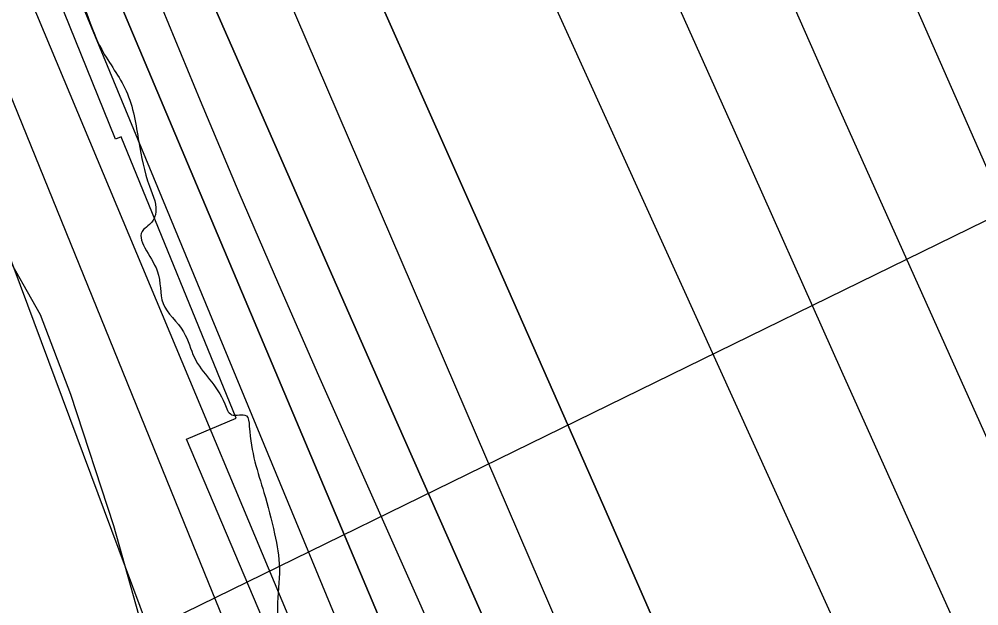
# Model space of a CAD drawing. Extents: x 3424494 to 3462436, y 522220 to 547718.
# Drawn here: x 3439232 to 3439588.5, y 542119.4 to 542337.5 of the extents above; entities that cross this region are included whole.
import ezdxf

# ---------------------------------------------------------------- set-up
doc = ezdxf.new("R2010")
doc.units = 0
for name, color, linetype in [('V-RIVR-EDGE', 7, 'Continuous'), ('V-RIVR-RANG', 7, 'Continuous'), ('V-RRAP-RVMT', 7, 'Continuous'), ('V-SITE-VEGE', 7, 'Continuous'), ('V-TOPO-DPTH', 7, 'Continuous'), ('V-TOPO-MAJR', 7, 'Continuous'), ('V-TOPO-MINR', 7, 'Continuous'), ('V-TOPO-WATR', 7, 'Continuous')]:
    doc.layers.add(name, color=color, linetype=linetype)

msp = doc.modelspace()

# ---------------------------------------------------------------- linework, layer by layer
at = {"layer": 'V-RIVR-EDGE'}
msp.add_spline([(3438393.423125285, 545837.5690011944), (3438393.605869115, 545836.8732841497), (3438395.0544969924, 545831.3864701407), (3438401.622584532, 545826.618094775), (3438403.802305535, 545821.1294729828), (3438403.783323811, 545813.4529951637), (3438405.216585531, 545801.7518895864), (3438408.4685411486, 545786.390798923), (3438409.178844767, 545777.9814201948), (3438409.1589591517, 545769.9393958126), (3438409.4928695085, 545757.1443622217), (3438410.9243234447, 545744.7121635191), (3438420.2902386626, 545688.7600382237), (3438423.4915763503, 545652.9283400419), (3438428.859076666, 545606.1248216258), (3438430.598228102, 545570.2967390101), (3438432.3735352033, 545549.0905189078), (3438435.9178221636, 545504.1192527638), (3438439.1616427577, 545485.4682430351), (3438444.9570581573, 545463.8865335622), (3438449.3137884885, 545451.8126502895), (3438457.7023777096, 545444.115382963), (3438458.05526979, 545438.9968271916), (3438458.7719006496, 545433.1462744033), (3438463.516774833, 545430.2101513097), (3438470.819571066, 545426.9021544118), (3438472.633745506, 545421.4144365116), (3438472.247409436, 545413.0077694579), (3438471.1055751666, 545394.7331529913), (3438468.146854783, 545380.8496147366), (3438467.7677498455, 545375.3673201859), (3438465.5473537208, 545364.4063466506), (3438464.7837204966, 545351.2484781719), (3438465.8523395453, 545339.9138230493), (3438471.673967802, 545328.9329638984), (3438480.745743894, 545301.8599209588), (3438480.7095882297, 545287.2380584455), (3438482.1383304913, 545273.7092200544), (3438487.217115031, 545257.9780633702), (3438494.1353829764, 545246.9944925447), (3438498.86850657, 545239.3062641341), (3438502.8596903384, 545227.233284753), (3438508.266961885, 545196.5138151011), (3438511.136197, 545174.2082436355), (3438523.4382353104, 545123.0009925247), (3438525.5863201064, 545104.7182410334), (3438525.5700500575, 545098.1384029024), (3438527.724462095, 545082.414477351), (3438530.970994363, 545064.8601073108), (3438530.937550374, 545051.3348844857), (3438530.541271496, 545038.9072052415), (3438527.597013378, 545030.8724119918), (3438526.841515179, 545021.0044625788), (3438528.6240534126, 545002.7226149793), (3438527.4605257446, 544975.6748810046), (3438526.314172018, 544955.572531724), (3438524.8104067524, 544938.7610054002), (3438526.986512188, 544931.8101973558), (3438537.919465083, 544918.2578577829), (3438543.7438050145, 544908.3736383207), (3438545.548940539, 544899.2304547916), (3438545.525439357, 544889.726244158), (3438542.5649111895, 544875.1116127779), (3438542.1686323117, 544862.6839335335), (3438543.6172601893, 544857.1971195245), (3438543.61183684, 544855.0038401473), (3438540.6766176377, 544850.6245125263), (3438539.1909302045, 544841.123917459), (3438540.2532220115, 544827.2304363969), (3438541.691907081, 544817.7226101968), (3438544.951093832, 544805.2858920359), (3438544.9140342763, 544790.29848296), (3438543.3949028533, 544767.2726650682), (3438545.902206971, 544746.4301837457), (3438547.696495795, 544732.9004414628), (3438549.124334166, 544719.0060565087), (3438553.4946228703, 544712.4153716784), (3438557.505692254, 544708.3844166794), (3438557.1347223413, 544706.1920411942), (3438556.0335631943, 544704.3670200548), (3438550.9086801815, 544701.4553020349), (3438550.1586053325, 544693.7806319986), (3438554.4927383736, 544672.5680846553), (3438557.728423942, 544650.6271558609), (3438563.1365993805, 544620.2732327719), (3438569.6631079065, 544598.6897155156), (3438581.954299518, 544543.0959056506), (3438585.194504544, 544522.9827096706), (3438584.7882828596, 544506.5340182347), (3438588.40578504, 544491.17202368), (3438594.9395246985, 544472.5128789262), (3438598.5615463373, 544458.9786171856), (3438598.513640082, 544439.6046493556), (3438598.4774844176, 544424.9827868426), (3438598.0793977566, 544411.8240144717), (3438598.064031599, 544405.6097229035), (3438599.5063322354, 544397.5640829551), (3438604.2177624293, 544381.1027370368), (3438610.372397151, 544356.9612977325), (3438613.2588062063, 544341.6011109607), (3438619.0867617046, 544333.17907775), (3438624.9056782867, 544321.1015789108), (3438628.147691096, 544301.7194760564), (3438628.823646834, 544279.4193279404), (3438634.9900321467, 544260.029993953), (3438634.968338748, 544251.256876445), (3438637.8484205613, 544233.3378637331), (3438638.5370307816, 544216.155367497), (3438645.087040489, 544204.0760608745), (3438650.9086687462, 544193.0952017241), (3438650.8815519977, 544182.1288048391), (3438651.555699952, 544159.0975635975), (3438651.5412376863, 544153.2488185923), (3438652.964556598, 544137.5267008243), (3438657.3176713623, 544123.9906312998), (3438667.1105977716, 544092.8947683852), (3438672.901493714, 544069.4853260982), (3438679.7953565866, 544048.6319980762), (3438680.4939096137, 544035.4705140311), (3438681.9289791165, 544024.50050158), (3438680.4487150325, 544017.1931858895), (3438685.52569179, 544000.73093608), (3438686.9408756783, 543981.7188992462), (3438692.7299638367, 543957.5783638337), (3438693.7660427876, 543933.084032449), (3438694.094529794, 543918.0957194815), (3438698.072155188, 543900.5395416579), (3438698.411488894, 543889.9377874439), (3438698.400642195, 543885.55122869), (3438700.9585642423, 543885.1793548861), (3438708.6413693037, 543887.7191991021), (3438712.649727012, 543882.5916044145), (3438718.454181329, 543864.66536057), (3438733.32679617, 543818.2038875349), (3438741.3082598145, 543793.6923822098), (3438746.7263780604, 543767.3594713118), (3438753.9550551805, 543734.0766562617), (3438762.2758525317, 543698.963396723), (3438770.981178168, 543671.5257111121), (3438780.048434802, 543642.6249353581), (3438782.9438827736, 543630.9202142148), (3438781.847243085, 543630.9229258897), (3438771.2445849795, 543630.218045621), (3438766.8544106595, 543628.7667060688), (3438765.7424048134, 543622.5551261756), (3438771.2075254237, 543615.230636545), (3438777.024634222, 543602.42204458), (3438775.1661690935, 543589.997980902), (3438778.802652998, 543582.3124641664), (3438781.724313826, 543581.2085933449), (3438785.7480376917, 543582.2952902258), (3438793.0689117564, 543586.2982245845), (3438797.8174015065, 543584.8242877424), (3438800.359957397, 543578.2381223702), (3438805.7636133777, 543546.0564664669), (3438811.9281909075, 543525.9360393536), (3438819.53326129, 543497.0388791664), (3438822.8060064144, 543490.0853594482), (3438824.621084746, 543484.9631881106), (3438830.070839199, 543471.4244069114), (3438839.889978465, 543450.9293943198), (3438843.888393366, 543441.78078744), (3438850.4239408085, 543423.8527358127), (3438851.8698570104, 543417.2692821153), (3438850.7506200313, 543408.1333297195), (3438850.3669956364, 543400.8233023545), (3438855.0829452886, 543386.1896892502), (3438860.166249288, 543372.2862653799), (3438866.730721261, 543366.0557037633), (3438867.803859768, 543356.5487814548), (3438867.7821663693, 543347.7756639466), (3438868.862536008, 543341.1931141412), (3438880.5247742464, 543326.9078736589), (3438889.629090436, 543312.9945069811), (3438898.720752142, 543293.9634884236), (3438901.976323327, 543280.0645840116), (3438905.960275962, 543265.0672321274), (3438917.2045419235, 543229.5811948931), (3438923.0035728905, 543209.4616716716), (3438927.741215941, 543203.6011760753), (3438932.814577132, 543185.6767400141), (3438937.1396712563, 543160.8087270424), (3438942.558693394, 543134.8413627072), (3438946.9027692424, 543117.6498275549), (3438946.88469141, 543110.3388962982), (3438946.500163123, 543102.6633223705), (3438951.2251516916, 543091.6851748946), (3438960.7067650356, 543082.5230096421), (3438961.423395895, 543076.6724568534), (3438965.41277188, 543063.8683843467), (3438966.4831987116, 543053.2648223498), (3438963.909910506, 543047.4224045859), (3438962.0704271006, 543042.6748187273), (3438965.321478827, 543026.9481815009), (3438970.3858011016, 543005.3682798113), (3438977.2778561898, 542983.7838586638), (3438982.736649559, 542973.9005430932), (3438991.828311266, 542954.869524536), (3439000.915453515, 542934.010773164), (3439008.5539678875, 542918.6388358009), (3439023.8499783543, 542895.571438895), (3439028.205804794, 542883.1320090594), (3439036.954517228, 542873.2405584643), (3439040.9447971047, 542860.8020325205), (3439048.213245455, 542843.6032662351), (3439058.7752284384, 542827.8585511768), (3439070.4103499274, 542802.60691381), (3439079.500203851, 542782.8448021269), (3439082.3766700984, 542763.463603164), (3439082.7069648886, 542749.206383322), (3439081.5759773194, 542735.318325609), (3439079.3384072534, 542717.4119673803), (3439078.95568675, 542710.467486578), (3439082.9432549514, 542696.9323209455), (3439086.210576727, 542687.7855218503), (3439090.587192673, 542683.7536629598), (3439099.3612140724, 542684.0975161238), (3439102.2756437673, 542680.0692727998), (3439104.093433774, 542676.0437411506), (3439104.0744520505, 542668.3672633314), (3439104.0473353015, 542657.4008664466), (3439105.4851164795, 542647.5274936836), (3439106.202651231, 542642.042487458), (3439115.28979348, 542621.1837360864), (3439129.125425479, 542598.8510478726), (3439132.4171523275, 542599.5740059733), (3439141.517852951, 542584.1984530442), (3439147.3232111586, 542566.6377557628), (3439154.5853322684, 542546.8801635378), (3439164.0416366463, 542527.482694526), (3439169.8488026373, 542510.6530903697), (3439173.478055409, 542500.0432011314), (3439177.4764703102, 542490.894594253), (3439190.5900480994, 542472.2191794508), (3439206.2470856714, 542447.3231458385), (3439209.1362064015, 542433.0595987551), (3439211.314119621, 542426.8398838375), (3439222.259726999, 542418.4051961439), (3439225.898922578, 542411.8163190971), (3439227.334895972, 542401.2118532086), (3439229.88106743, 542396.0878740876), (3439237.537659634, 542388.0268679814), (3439240.4394348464, 542378.8809727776), (3439242.9792790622, 542371.1981677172), (3439252.79932222, 542351.0687016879), (3439262.6076147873, 542326.187130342), (3439271.70831541, 542310.8115774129), (3439276.4134183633, 542291.7914055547), (3439280.3937554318, 542275.3318674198), (3439282.560821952, 542264.7255937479), (3439280.3585036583, 542261.0755514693), (3439278.1607048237, 542259.2532420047), (3439283.2403932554, 542243.8876318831), (3439285.4038442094, 542231.8191719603), (3439293.054109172, 542221.1993399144), (3439297.051620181, 542211.6851864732), (3439308.341080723, 542194.47647738), (3439310.8899638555, 542190.4491379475), (3439316.372258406, 542190.0700330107), (3439317.458955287, 542186.0463091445), (3439322.881592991, 542161.5411310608), (3439326.8646417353, 542146.1782326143), (3439328.6607383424, 542133.379583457), (3439327.8934895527, 542118.7595287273), (3439331.136406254, 542099.7429724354), (3439347.105660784, 542053.2787877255), (3439351.8134754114, 542035.3552555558), (3439360.5459177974, 542018.8839668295), (3439371.1015735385, 542000.5804258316), (3439381.292586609, 541982.6433352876), (3439394.0632151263, 541973.1074884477), (3439397.703314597, 541966.8841579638), (3439399.8685733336, 541955.5467911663), (3439406.053036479, 541943.4683884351), (3439414.79451778, 541930.6525653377), (3439422.8121370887, 541920.7629225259), (3439437.759774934, 541904.6418142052), (3439450.4987672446, 541882.3118376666), (3439460.6608557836, 541852.677257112), (3439464.660174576, 541843.8941967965), (3439468.2894273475, 541833.2843075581), (3439481.770359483, 541815.3390819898), (3439490.141774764, 541800.6964299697), (3439498.5195172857, 541788.612603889), (3439505.0740464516, 541778.3610300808), (3439505.4224190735, 541771.4147414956), (3439505.7463866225, 541754.5986957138), (3439506.8258523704, 541747.6505993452), (3439515.1990754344, 541733.7390404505), (3439522.834878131, 541717.2704633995), (3439531.2216595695, 541708.8421029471), (3439533.7615037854, 541701.1592978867), (3439533.7334831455, 541689.8273544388), (3439534.0511234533, 541670.4524827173), (3439534.0303339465, 541662.044911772), (3439535.478961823, 541656.5580977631), (3439543.4929655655, 541645.2062687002), (3439555.873642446, 541625.8015685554), (3439565.698205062, 541607.4998353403), (3439574.0470230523, 541583.7185192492), (3439582.767714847, 541562.4951252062), (3439587.4800489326, 541546.3993258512), (3439591.8575687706, 541542.7330135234), (3439598.796626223, 541540.1570136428), (3439601.346413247, 541536.4952207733), (3439607.531780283, 541524.7823646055), (3439631.5394436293, 541476.836108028), (3439645.7098898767, 541442.0739327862), (3439652.6245422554, 541429.6281757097), (3439663.172062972, 541408.0347156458), (3439674.8442440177, 541397.7704873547), (3439682.845593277, 541381.301006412)], degree=3, dxfattribs=at)
at = {"layer": 'V-RIVR-RANG'}
msp.add_line((3439066.7718, 542005.9545), (3439875.1085, 542401.6713000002), dxfattribs=at)
at = {"layer": 'V-RRAP-RVMT'}
for p, q in [((3439267.768000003, 542292.9060000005), (3439219.435000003, 542412.3470000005)), ((3439269.824000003, 542293.7450000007), (3439267.768000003, 542292.9060000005)), ((3439312.6010000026, 542189.1420000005), (3439269.8240000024, 542293.7450000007)), ((3439294.107000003, 542181.3050000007), (3439312.6010000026, 542189.1420000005)), ((3439339.178000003, 542075.2330000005), (3439294.107000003, 542181.3050000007))]:
    msp.add_line(p, q, dxfattribs=at)
at = {"layer": 'V-SITE-VEGE'}
msp.add_lwpolyline([(3439195.991, 542356.78), (3439201.398, 542328.737), (3439208.623, 542292.178), (3439217.591, 542267.551), (3439225.759, 542252.4180000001), (3439239.714, 542227.6900000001), (3439251.0700000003, 542198.027), (3439267.024, 542149.316), (3439280.494, 542101.155), (3439287.535, 542055.62), (3439300.671, 542015.446), (3439328.194, 541971.484), (3439355.913, 541936.993)], dxfattribs=at)
at = {"layer": 'V-TOPO-DPTH'}
for points in [[(3438435.1318371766, 545837.7570621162), (3438480.3965826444, 545548.6300448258), (3438542.314432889, 545109.1478213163), (3438602.5336780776, 544671.3726240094), (3438632.6075107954, 544438.0110925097), (3438654.428320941, 544310.2451828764), (3438676.308079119, 544206.3186920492), (3438831.4765738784, 543603.1345865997), (3438892.201087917, 543369.6972647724), (3438905.735190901, 543333.9044519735), (3438978.438362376, 543124.277074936), (3439240.6147650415, 542411.8475030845), (3439474.2348853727, 541857.8513644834), (3439497.947986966, 541806.7079475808), (3439587.7087887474, 541608.9581742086), (3439970.5114137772, 540785.546635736)], [(3439970.5114137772, 540785.546635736), (3439587.7087887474, 541608.9581742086), (3439497.947986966, 541806.7079475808), (3439474.2348853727, 541857.8513644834), (3439240.6147650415, 542411.8475030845), (3438978.438362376, 543124.277074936), (3438905.735190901, 543333.9044519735), (3438892.201087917, 543369.6972647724), (3438831.4765738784, 543603.1345865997), (3438676.308079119, 544206.3186920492), (3438654.428320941, 544310.2451828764), (3438632.6075107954, 544438.0110925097), (3438602.5336780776, 544671.3726240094), (3438542.314432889, 545109.1478213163), (3438480.3965826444, 545548.6300448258), (3438435.1318371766, 545837.7570621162)], [(3438993.988881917, 543358.2486584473), (3439236.610961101, 542765.3763426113), (3439257.4731941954, 542720.3633345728), (3439278.445859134, 542675.4012620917), (3439291.1363063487, 542648.3250003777), (3439305.7932590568, 542616.9146394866), (3439320.379126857, 542585.4714499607), (3439334.8583672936, 542553.9790174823), (3439349.266522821, 542522.4537563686), (3439368.694631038, 542479.7535571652), (3439373.3336154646, 542469.5529549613), (3439377.970197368, 542459.351261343), (3439382.603175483, 542449.1479306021), (3439387.233751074, 542438.9435084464), (3439705.4331587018, 541737.3966704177)], [(3438993.988881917, 543358.2486584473), (3439236.610961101, 542765.3763426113), (3439257.4731941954, 542720.3633345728), (3439278.445859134, 542675.4012620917), (3439291.1363063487, 542648.3250003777), (3439305.7932590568, 542616.9146394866), (3439320.379126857, 542585.4714499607), (3439334.8583672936, 542553.9790174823), (3439349.266522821, 542522.4537563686), (3439368.694631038, 542479.7535571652), (3439373.3336154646, 542469.5529549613), (3439377.970197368, 542459.351261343), (3439382.603175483, 542449.1479306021), (3439387.233751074, 542438.9435084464), (3439705.4331587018, 541737.3966704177)], [(3439662.990141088, 541658.858799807), (3439571.375931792, 541873.9217050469), (3439530.970900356, 541968.1850693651), (3439490.2846756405, 542062.3261575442), (3439449.176661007, 542156.2838315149), (3439407.7874530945, 542250.1192293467), (3439338.879841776, 542405.3989411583), (3439331.7649904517, 542421.5164868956), (3439324.6920785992, 542437.652318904), (3439317.682075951, 542453.8155803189), (3439310.7140127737, 542469.997128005), (3438981.585414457, 543334.3781583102)], [(3439662.990141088, 541658.858799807), (3439571.375931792, 541873.9217050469), (3439530.970900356, 541968.1850693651), (3439490.2846756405, 542062.3261575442), (3439449.176661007, 542156.2838315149), (3439407.7874530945, 542250.1192293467), (3439338.879841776, 542405.3989411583), (3439331.7649904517, 542421.5164868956), (3439324.6920785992, 542437.652318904), (3439317.682075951, 542453.8155803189), (3439310.7140127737, 542469.997128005), (3438981.585414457, 543334.3781583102)], [(3438960.3331203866, 543292.6978461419), (3439232.466559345, 542520.6386262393), (3439238.7467729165, 542503.1149162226), (3439245.148950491, 542485.6366074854), (3439251.734074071, 542468.226400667), (3439258.4411616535, 542450.8615951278), (3439265.3399437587, 542433.5724182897), (3439272.3722815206, 542416.3386494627), (3439279.6049527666, 542399.1879926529), (3439286.9711796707, 542382.0927438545), (3439322.093108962, 542301.8725417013), (3439347.1622732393, 542244.7271720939), (3439372.2871365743, 542187.6063506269), (3439397.4955484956, 542130.5223513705), (3439422.759659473, 542073.4629002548), (3439622.8250095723, 541622.503156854)], [(3439622.8250095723, 541622.503156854), (3439422.759659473, 542073.4629002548), (3439397.4955484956, 542130.5223513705), (3439372.2871365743, 542187.6063506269), (3439347.1622732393, 542244.7271720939), (3439322.093108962, 542301.8725417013), (3439286.9711796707, 542382.0927438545), (3439279.6049527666, 542399.1879926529), (3439272.3722815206, 542416.3386494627), (3439265.3399437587, 542433.5724182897), (3439258.4411616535, 542450.8615951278), (3439251.734074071, 542468.226400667), (3439245.148950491, 542485.6366074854), (3439238.7467729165, 542503.1149162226), (3439232.466559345, 542520.6386262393), (3438960.3331203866, 543292.6978461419)], [(3439618.084627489, 542027.3528907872), (3439577.8554747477, 542116.9233899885), (3439537.6886582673, 542206.5218604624), (3439497.563399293, 542296.1389784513), (3439443.897802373, 542416.1094424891), (3439430.6197956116, 542445.747799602), (3439417.3195030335, 542475.3761373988), (3439403.9857817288, 542504.9894462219), (3439390.6297746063, 542534.5927357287), (3439333.297842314, 542661.4766287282), (3439291.3463366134, 542754.5534160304), (3439249.5110726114, 542847.6822906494), (3439207.8501711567, 542940.8892962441), (3439166.3055113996, 543034.1483891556)], [(3439618.084627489, 542027.3528907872), (3439577.8554747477, 542116.9233899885), (3439537.6886582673, 542206.5218604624), (3439497.563399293, 542296.1389784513), (3439443.897802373, 542416.1094424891), (3439430.6197956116, 542445.747799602), (3439417.3195030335, 542475.3761373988), (3439403.9857817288, 542504.9894462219), (3439390.6297746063, 542534.5927357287), (3439333.297842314, 542661.4766287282), (3439291.3463366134, 542754.5534160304), (3439249.5110726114, 542847.6822906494), (3439207.8501711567, 542940.8892962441), (3439166.3055113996, 543034.1483891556)], [(3439236.179060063, 542344.8050045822), (3439520.753627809, 541664.2188612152), (3439527.0804806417, 541649.1972475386), (3439533.459168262, 541634.197836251), (3439539.915608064, 541619.2317285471), (3439546.423882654, 541604.2878232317), (3439552.118016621, 541591.3054209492), (3439555.8341843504, 541582.8765455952), (3439559.571793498, 541574.4572379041), (3439563.341564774, 541566.0522817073), (3439567.1327774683, 541557.6568931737), (3439570.936265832, 541549.2669600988), (3439574.734679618, 541540.8747329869), (3439578.52548154, 541532.479064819), (3439582.311208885, 541524.0811026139), (3439598.187291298, 541488.8201754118)]]:
    msp.add_lwpolyline(points, dxfattribs=at)
at = {"layer": 'V-TOPO-MAJR'}
msp.add_lwpolyline([(3439805.2023383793, 541705.5609729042), (3439550.0004396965, 542274.3779547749), (3439533.960162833, 542310.3428260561), (3439518.0262281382, 542346.3544690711), (3439502.251806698, 542382.4362696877), (3439486.5837274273, 542418.5648420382), (3439464.2365622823, 542470.4084769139), (3439459.833355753, 542480.6552310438), (3439455.4455222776, 542490.9085435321), (3439451.080748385, 542501.1716935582), (3439446.731347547, 542511.4414019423), (3439442.37515391, 542521.7081644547), (3439437.9945306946, 542531.9644410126), (3439433.5772631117, 542542.2049886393), (3439429.1355659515, 542552.4350503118), (3439417.12888599, 542579.9539068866), (3439406.630327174, 542603.9199687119), (3439396.0848373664, 542627.8652797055), (3439385.46895107, 542651.7794644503), (3439374.8061337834, 542675.6728983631), (3439232.886107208, 542992.4370477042), (3439204.1532822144, 543058.4911885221)], dxfattribs=at)
at = {"layer": 'V-TOPO-MINR'}
for points in [[(3439108.3029857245, 543404.3083540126), (3439387.1152665, 542762.4149125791), (3439422.5980881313, 542677.0930097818), (3439472.589224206, 542555.6158903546), (3439482.8500669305, 542530.9360503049), (3439493.229365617, 542506.3066345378), (3439503.7863482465, 542481.7528551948), (3439514.461786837, 542457.249500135), (3439703.621957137, 542027.3183394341)], [(3438993.988881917, 543358.2486584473), (3439236.610961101, 542765.3763426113), (3439257.4731941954, 542720.3633345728), (3439278.445859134, 542675.4012620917), (3439291.1363063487, 542648.3250003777), (3439305.7932590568, 542616.9146394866), (3439320.379126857, 542585.4714499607), (3439334.8583672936, 542553.9790174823), (3439349.266522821, 542522.4537563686), (3439368.694631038, 542479.7535571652), (3439373.3336154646, 542469.5529549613), (3439377.970197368, 542459.351261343), (3439382.603175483, 542449.1479306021), (3439387.233751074, 542438.9435084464), (3439705.4331587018, 541737.3966704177)], [(3438981.585414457, 543334.3781583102), (3439310.7140127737, 542469.997128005), (3439317.682075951, 542453.8155803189), (3439324.6920785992, 542437.652318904), (3439331.7649904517, 542421.5164868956), (3439338.879841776, 542405.3989411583), (3439407.7874530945, 542250.1192293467), (3439449.176661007, 542156.2838315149), (3439490.2846756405, 542062.3261575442), (3439530.970900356, 541968.1850693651), (3439571.375931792, 541873.9217050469), (3439662.990141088, 541658.858799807)], [(3438819.4843456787, 543321.6721185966), (3439067.772009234, 542705.4683900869), (3439089.309896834, 542652.1631638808), (3439110.8668359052, 542598.8656492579), (3439132.4523521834, 542545.5797020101), (3439154.0569199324, 542492.3014663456), (3439169.966851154, 542453.0967539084), (3439183.637171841, 542419.4292722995), (3439197.3160657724, 542385.7652762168), (3439211.007819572, 542352.1065084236), (3439224.708146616, 542318.4512261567), (3439296.505904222, 542142.1742182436), (3439335.8135599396, 542045.4625277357), (3439375.0260999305, 541948.7123687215), (3439414.095966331, 541851.9045069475), (3439453.0707170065, 541755.0581766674), (3439521.1162966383, 541585.6147448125), (3439526.034272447, 541573.4767269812), (3439531.002046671, 541561.3593047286), (3439536.044518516, 541549.2727758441), (3439541.1367887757, 541537.2068425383), (3439617.499015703, 541357.8170503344)], [(3438971.950261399, 543315.5115900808), (3439140.3791335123, 542830.850185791), (3439164.6503376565, 542762.7454968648), (3439189.632598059, 542694.9090555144), (3439215.681442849, 542627.4749855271), (3439242.441343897, 542560.3091631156), (3439272.4972084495, 542486.567189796), (3439284.849896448, 542456.5101522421), (3439297.3187353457, 542426.5017731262), (3439309.9618005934, 542396.5663816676), (3439322.7210167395, 542366.6796486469), (3439638.4991548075, 541632.9255297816)], [(3438790.3548944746, 543313.3152104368), (3439064.6239369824, 542639.2804371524), (3439080.7658525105, 542604.582970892), (3439096.6364465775, 542569.7637414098), (3439112.1000584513, 542534.7618670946), (3439127.2923488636, 542499.6382295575), (3439146.4333410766, 542454.6678026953), (3439151.820863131, 542441.9252430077), (3439157.167431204, 542429.1656383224), (3439162.4525683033, 542416.3804661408), (3439167.6967514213, 542403.578248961), (3439175.627932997, 542384.0829448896), (3439176.8720678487, 542381.0140913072), (3439178.1112156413, 542377.9432324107), (3439179.3428828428, 542374.8693655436), (3439180.5695629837, 542371.793493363), (3439196.532050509, 542331.6258749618), (3439205.660792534, 542308.4356497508), (3439214.6889556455, 542285.2067085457), (3439223.5662503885, 542261.9196933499), (3439232.342966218, 542238.5939621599), (3439467.1168982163, 541608.4458672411), (3439865.637591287, 540738.3488781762)], [(3438889.6783095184, 543314.6627288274), (3439039.7113041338, 542896.6939135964), (3439073.2491999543, 542808.8503234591), (3439218.9420506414, 542432.860830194), (3439225.4045917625, 542416.3489985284), (3439231.9413881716, 542399.8669076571), (3439238.5895675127, 542383.4294279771), (3439245.3120021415, 542367.0216890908), (3439400.4323229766, 541992.0344060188), (3439429.0822586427, 541923.4384004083), (3439458.0425893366, 541854.9749410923), (3439487.468512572, 541786.7103012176), (3439517.204830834, 541718.5782076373), (3439546.7889696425, 541651.4195211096), (3439562.0231801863, 541616.9917412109), (3439577.3335760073, 541582.5980271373), (3439592.7582497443, 541548.2554118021)], [(3438960.3331203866, 543292.6978461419), (3439232.466559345, 542520.6386262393), (3439238.7467729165, 542503.1149162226), (3439245.148950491, 542485.6366074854), (3439251.734074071, 542468.226400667), (3439258.4411616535, 542450.8615951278), (3439265.3399437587, 542433.5724182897), (3439272.3722815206, 542416.3386494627), (3439279.6049527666, 542399.1879926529), (3439286.9711796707, 542382.0927438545), (3439322.093108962, 542301.8725417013), (3439347.1622732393, 542244.7271720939), (3439372.2871365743, 542187.6063506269), (3439397.4955484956, 542130.5223513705), (3439422.759659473, 542073.4629002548), (3439622.8250095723, 541622.503156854)], [(3439618.084627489, 542027.3528907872), (3439577.8554747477, 542116.9233899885), (3439537.6886582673, 542206.5218604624), (3439497.563399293, 542296.1389784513), (3439443.897802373, 542416.1094424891), (3439430.6197956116, 542445.747799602), (3439417.3195030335, 542475.3761373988), (3439403.9857817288, 542504.9894462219), (3439390.6297746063, 542534.5927357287), (3439333.297842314, 542661.4766287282), (3439291.3463366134, 542754.5534160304), (3439249.5110726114, 542847.6822906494), (3439207.8501711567, 542940.8892962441), (3439166.3055113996, 543034.1483891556)], [(3439037.908022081, 543005.37363169), (3439069.053556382, 542919.6534866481), (3439100.4758365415, 542834.0331371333), (3439254.4307387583, 542417.6496079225), (3439255.8337819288, 542413.909951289), (3439257.260527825, 542410.1794899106), (3439258.7228278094, 542406.4628214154), (3439260.208830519, 542402.7553481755), (3439285.1204092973, 542341.4518601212), (3439299.2435334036, 542307.1690663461), (3439313.584679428, 542272.9789536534), (3439328.2528583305, 542238.9278625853), (3439343.139059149, 542204.9694525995), (3439597.567970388, 541632.0489193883)], [(3439236.179060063, 542344.8050045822), (3439520.753627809, 541664.2188612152), (3439527.0804806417, 541649.1972475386), (3439533.459168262, 541634.197836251), (3439539.915608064, 541619.2317285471), (3439546.423882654, 541604.2878232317), (3439552.118016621, 541591.3054209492), (3439555.8341843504, 541582.8765455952), (3439559.571793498, 541574.4572379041), (3439563.341564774, 541566.0522817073), (3439567.1327774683, 541557.6568931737), (3439570.936265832, 541549.2669600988), (3439574.734679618, 541540.8747329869), (3439578.52548154, 541532.479064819), (3439582.311208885, 541524.0811026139), (3439598.187291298, 541488.8201754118)]]:
    msp.add_lwpolyline(points, dxfattribs=at)
at = {"layer": 'V-TOPO-WATR'}
msp.add_lwpolyline([(3439970.5114137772, 540785.546635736), (3439587.7087887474, 541608.9581742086), (3439497.947986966, 541806.7079475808), (3439474.2348853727, 541857.8513644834), (3439240.6147650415, 542411.8475030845), (3438978.438362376, 543124.277074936), (3438905.735190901, 543333.9044519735), (3438892.201087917, 543369.6972647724), (3438831.4765738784, 543603.1345865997), (3438676.308079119, 544206.3186920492), (3438654.428320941, 544310.2451828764), (3438632.6075107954, 544438.0110925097), (3438602.5336780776, 544671.3726240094), (3438542.314432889, 545109.1478213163), (3438480.3965826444, 545548.6300448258), (3438435.1318371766, 545837.7570621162)], dxfattribs=at)

doc.saveas('drawing.dxf')
